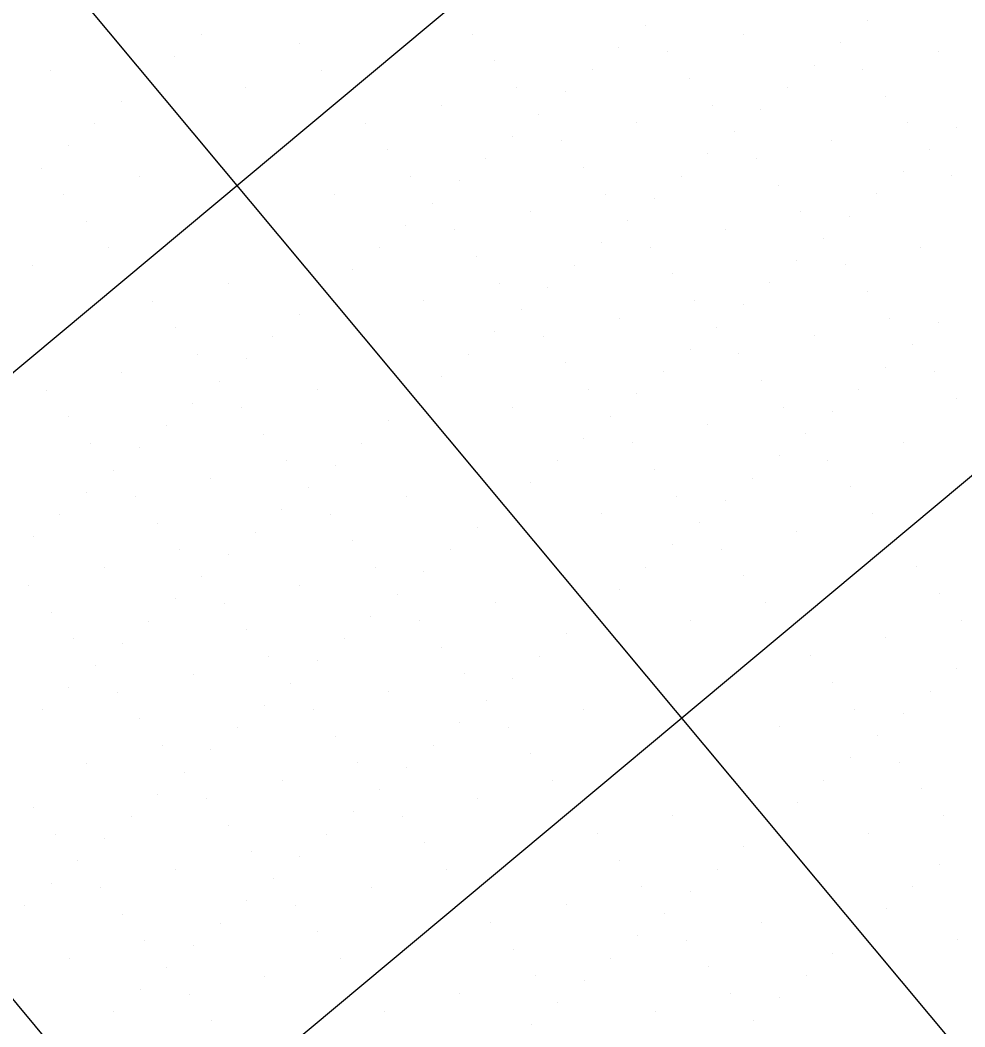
# Model space of a CAD drawing. Extents: x 2042995 to 2043795, y 305365 to 306249.
# Drawn here: x 2043542.18 to 2043569.43, y 305553.43 to 305582.45 of the extents above; entities that cross this region are included whole.
import ezdxf

# ---------------------------------------------------------------- set-up
doc = ezdxf.new("R2010")
doc.units = 0
for name, color, linetype in [('BR_CONCRETE', 7, 'Continuous'), ('BR_GRID DOTS', 7, 'Continuous'), ('BR_GRID LINES', 7, 'Continuous')]:
    doc.layers.add(name, color=color, linetype=linetype)

msp = doc.modelspace()

# ---------------------------------------------------------------- linework, layer by layer
at = {"layer": 'BR_CONCRETE'}
msp.add_spline([(2043139.109, 306017.548), (2043148.199, 306007.16), (2043160.233, 305993.368), (2043172.245, 305979.557), (2043184.234, 305965.727), (2043196.201, 305951.879), (2043208.145, 305938.012), (2043220.067, 305924.126), (2043231.966, 305910.221), (2043243.843, 305896.297), (2043255.698, 305882.355), (2043267.529, 305868.394), (2043279.339, 305854.414), (2043291.126, 305840.415), (2043302.89, 305826.398), (2043314.632, 305812.361), (2043326.352, 305798.306), (2043338.049, 305784.233), (2043349.724, 305770.14), (2043361.376, 305756.029), (2043373.005, 305741.899), (2043384.613, 305727.75), (2043396.197, 305713.582), (2043407.76, 305699.396), (2043419.299, 305685.191), (2043430.817, 305670.967), (2043442.311, 305656.724), (2043453.784, 305642.463), (2043465.234, 305628.182), (2043476.661, 305613.883), (2043488.066, 305599.566), (2043499.448, 305585.229), (2043510.808, 305570.874), (2043522.146, 305556.5), (2043533.461, 305542.107), (2043544.753, 305527.695), (2043547.219, 305524.543)], degree=3, dxfattribs=at)
at = {"layer": 'BR_GRID DOTS'}
for p, q in [((2043566.614, 305582.434), (2043566.614, 305582.434)), ((2043560.212, 305582.299), (2043560.212, 305582.299)), ((2043547.409, 305582.029), (2043547.409, 305582.029)), ((2043555.219, 305582.038), (2043555.219, 305582.038)), ((2043563.029, 305582.046), (2043563.029, 305582.046)), ((2043550.226, 305581.776), (2043550.226, 305581.776)), ((2043559.444, 305581.658), (2043559.444, 305581.658)), ((2043565.846, 305581.793), (2043565.846, 305581.793)), ((2043546.641, 305581.388), (2043546.641, 305581.388)), ((2043555.86, 305581.27), (2043555.86, 305581.27)), ((2043560.853, 305581.532), (2043560.853, 305581.532)), ((2043568.663, 305581.54), (2043568.663, 305581.54)), ((2043543.056, 305581), (2043543.056, 305581)), ((2043550.867, 305581.008), (2043550.867, 305581.008)), ((2043558.677, 305581.017), (2043558.677, 305581.017)), ((2043565.079, 305581.152), (2043565.079, 305581.152)), ((2043566.487, 305581.026), (2043566.487, 305581.026)), ((2043545.873, 305580.747), (2043545.873, 305580.747)), ((2043561.494, 305580.764), (2043561.494, 305580.764)), ((2043548.691, 305580.494), (2043548.691, 305580.494)), ((2043556.501, 305580.503), (2043556.501, 305580.503)), ((2043564.311, 305580.511), (2043564.311, 305580.511)), ((2043545.106, 305580.106), (2043545.106, 305580.106)), ((2043557.909, 305580.376), (2043557.909, 305580.376)), ((2043567.128, 305580.258), (2043567.128, 305580.258)), ((2043554.325, 305579.988), (2043554.325, 305579.988)), ((2043562.135, 305579.997), (2043562.135, 305579.997)), ((2043563.544, 305579.87), (2043563.544, 305579.87)), ((2043557.142, 305579.735), (2043557.142, 305579.735)), ((2043544.338, 305579.465), (2043544.338, 305579.465)), ((2043552.149, 305579.473), (2043552.149, 305579.473)), ((2043559.959, 305579.482), (2043559.959, 305579.482)), ((2043562.776, 305579.229), (2043562.776, 305579.229)), ((2043567.769, 305579.491), (2043567.769, 305579.491)), ((2043569.178, 305579.364), (2043569.178, 305579.364)), ((2043556.374, 305579.094), (2043556.374, 305579.094)), ((2043557.783, 305578.967), (2043557.783, 305578.967)), ((2043565.593, 305578.976), (2043565.593, 305578.976)), ((2043543.571, 305578.824), (2043543.571, 305578.824)), ((2043552.79, 305578.706), (2043552.79, 305578.706)), ((2043568.41, 305578.723), (2043568.41, 305578.723)), ((2043555.607, 305578.453), (2043555.607, 305578.453)), ((2043562.008, 305578.588), (2043562.008, 305578.588)), ((2043563.417, 305578.462), (2043563.417, 305578.462)), ((2043542.803, 305578.183), (2043542.803, 305578.183)), ((2043558.424, 305578.2), (2043558.424, 305578.2)), ((2043567.643, 305578.082), (2043567.643, 305578.082)), ((2043545.62, 305577.93), (2043545.62, 305577.93)), ((2043553.431, 305577.938), (2043553.431, 305577.938)), ((2043554.839, 305577.812), (2043554.839, 305577.812)), ((2043561.241, 305577.947), (2043561.241, 305577.947)), ((2043569.051, 305577.956), (2043569.051, 305577.956)), ((2043564.058, 305577.694), (2043564.058, 305577.694)), ((2043543.444, 305577.415), (2043543.444, 305577.415)), ((2043551.255, 305577.424), (2043551.255, 305577.424)), ((2043559.065, 305577.432), (2043559.065, 305577.432)), ((2043560.473, 305577.306), (2043560.473, 305577.306)), ((2043566.875, 305577.441), (2043566.875, 305577.441)), ((2043554.072, 305577.171), (2043554.072, 305577.171)), ((2043556.889, 305576.918), (2043556.889, 305576.918)), ((2043564.699, 305576.926), (2043564.699, 305576.926)), ((2043544.085, 305576.648), (2043544.085, 305576.648)), ((2043559.706, 305576.665), (2043559.706, 305576.665)), ((2043566.108, 305576.8), (2043566.108, 305576.8)), ((2043553.304, 305576.53), (2043553.304, 305576.53)), ((2043554.713, 305576.403), (2043554.713, 305576.403)), ((2043562.523, 305576.412), (2043562.523, 305576.412)), ((2043565.34, 305576.159), (2043565.34, 305576.159)), ((2043544.726, 305575.88), (2043544.726, 305575.88)), ((2043552.537, 305575.889), (2043552.537, 305575.889)), ((2043558.938, 305576.024), (2043558.938, 305576.024)), ((2043560.347, 305575.897), (2043560.347, 305575.897)), ((2043568.157, 305575.906), (2043568.157, 305575.906)), ((2043555.354, 305575.636), (2043555.354, 305575.636)), ((2043564.573, 305575.518), (2043564.573, 305575.518)), ((2043542.55, 305575.366), (2043542.55, 305575.366)), ((2043551.769, 305575.248), (2043551.769, 305575.248)), ((2043558.171, 305575.383), (2043558.171, 305575.383)), ((2043565.981, 305575.391), (2043565.981, 305575.391)), ((2043560.988, 305575.13), (2043560.988, 305575.13)), ((2043563.805, 305574.877), (2043563.805, 305574.877)), ((2043548.185, 305574.86), (2043548.185, 305574.86)), ((2043551.002, 305574.607), (2043551.002, 305574.607)), ((2043555.995, 305574.868), (2043555.995, 305574.868)), ((2043557.403, 305574.742), (2043557.403, 305574.742)), ((2043566.622, 305574.624), (2043566.622, 305574.624)), ((2043546.009, 305574.345), (2043546.009, 305574.345)), ((2043553.819, 305574.354), (2043553.819, 305574.354)), ((2043561.629, 305574.362), (2043561.629, 305574.362)), ((2043556.636, 305574.101), (2043556.636, 305574.101)), ((2043563.038, 305574.236), (2043563.038, 305574.236)), ((2043550.234, 305573.966), (2043550.234, 305573.966)), ((2043559.453, 305573.848), (2043559.453, 305573.848)), ((2043567.263, 305573.856), (2043567.263, 305573.856)), ((2043568.672, 305573.73), (2043568.672, 305573.73)), ((2043546.65, 305573.578), (2043546.65, 305573.578)), ((2043555.868, 305573.46), (2043555.868, 305573.46)), ((2043562.27, 305573.595), (2043562.27, 305573.595)), ((2043549.467, 305573.325), (2043549.467, 305573.325)), ((2043557.277, 305573.333), (2043557.277, 305573.333)), ((2043565.087, 305573.342), (2043565.087, 305573.342)), ((2043561.503, 305572.954), (2043561.503, 305572.954)), ((2043567.904, 305573.089), (2043567.904, 305573.089)), ((2043547.291, 305572.81), (2043547.291, 305572.81)), ((2043548.699, 305572.684), (2043548.699, 305572.684)), ((2043555.101, 305572.819), (2043555.101, 305572.819)), ((2043557.918, 305572.566), (2043557.918, 305572.566)), ((2043562.911, 305572.827), (2043562.911, 305572.827)), ((2043545.115, 305572.296), (2043545.115, 305572.296)), ((2043560.735, 305572.313), (2043560.735, 305572.313)), ((2043567.137, 305572.448), (2043567.137, 305572.448)), ((2043568.545, 305572.321), (2043568.545, 305572.321)), ((2043547.932, 305572.043), (2043547.932, 305572.043)), ((2043554.333, 305572.178), (2043554.333, 305572.178)), ((2043563.552, 305572.06), (2043563.552, 305572.06)), ((2043542.938, 305571.781), (2043542.938, 305571.781)), ((2043550.749, 305571.79), (2043550.749, 305571.79)), ((2043558.559, 305571.798), (2043558.559, 305571.798)), ((2043566.369, 305571.807), (2043566.369, 305571.807)), ((2043547.164, 305571.402), (2043547.164, 305571.402)), ((2043553.566, 305571.537), (2043553.566, 305571.537)), ((2043559.967, 305571.672), (2043559.967, 305571.672)), ((2043569.186, 305571.554), (2043569.186, 305571.554)), ((2043548.573, 305571.275), (2043548.573, 305571.275)), ((2043556.383, 305571.284), (2043556.383, 305571.284)), ((2043564.193, 305571.292), (2043564.193, 305571.292)), ((2043565.602, 305571.166), (2043565.602, 305571.166)), ((2043543.579, 305571.014), (2043543.579, 305571.014)), ((2043552.798, 305570.896), (2043552.798, 305570.896)), ((2043559.2, 305571.031), (2043559.2, 305571.031)), ((2043546.397, 305570.761), (2043546.397, 305570.761)), ((2043562.017, 305570.778), (2043562.017, 305570.778)), ((2043564.834, 305570.525), (2043564.834, 305570.525)), ((2043544.221, 305570.246), (2043544.221, 305570.246)), ((2043549.214, 305570.508), (2043549.214, 305570.508)), ((2043552.031, 305570.255), (2043552.031, 305570.255)), ((2043558.432, 305570.39), (2043558.432, 305570.39)), ((2043559.841, 305570.263), (2043559.841, 305570.263)), ((2043567.651, 305570.272), (2043567.651, 305570.272)), ((2043545.629, 305570.12), (2043545.629, 305570.12)), ((2043549.855, 305569.74), (2043549.855, 305569.74)), ((2043557.665, 305569.749), (2043557.665, 305569.749)), ((2043564.067, 305569.884), (2043564.067, 305569.884)), ((2043565.475, 305569.757), (2043565.475, 305569.757)), ((2043544.862, 305569.479), (2043544.862, 305569.479)), ((2043551.263, 305569.614), (2043551.263, 305569.614)), ((2043560.482, 305569.496), (2043560.482, 305569.496)), ((2043547.679, 305569.226), (2043547.679, 305569.226)), ((2043556.897, 305569.108), (2043556.897, 305569.108)), ((2043563.299, 305569.243), (2043563.299, 305569.243)), ((2043544.094, 305568.838), (2043544.094, 305568.838)), ((2043550.496, 305568.973), (2043550.496, 305568.973)), ((2043566.116, 305568.99), (2043566.116, 305568.99)), ((2043545.503, 305568.711), (2043545.503, 305568.711)), ((2043553.313, 305568.72), (2043553.313, 305568.72)), ((2043561.123, 305568.728), (2043561.123, 305568.728)), ((2043562.532, 305568.602), (2043562.532, 305568.602)), ((2043543.326, 305568.197), (2043543.326, 305568.197)), ((2043549.728, 305568.332), (2043549.728, 305568.332)), ((2043551.137, 305568.205), (2043551.137, 305568.205)), ((2043556.13, 305568.467), (2043556.13, 305568.467)), ((2043558.947, 305568.214), (2043558.947, 305568.214)), ((2043566.757, 305568.222), (2043566.757, 305568.222)), ((2043546.144, 305567.944), (2043546.144, 305567.944)), ((2043561.764, 305567.961), (2043561.764, 305567.961)), ((2043548.961, 305567.691), (2043548.961, 305567.691)), ((2043555.362, 305567.826), (2043555.362, 305567.826)), ((2043564.581, 305567.708), (2043564.581, 305567.708)), ((2043542.559, 305567.556), (2043542.559, 305567.556)), ((2043551.778, 305567.438), (2043551.778, 305567.438)), ((2043546.785, 305567.176), (2043546.785, 305567.176)), ((2043548.193, 305567.05), (2043548.193, 305567.05)), ((2043554.595, 305567.185), (2043554.595, 305567.185)), ((2043560.997, 305567.32), (2043560.997, 305567.32)), ((2043562.405, 305567.193), (2043562.405, 305567.193)), ((2043544.609, 305566.662), (2043544.609, 305566.662)), ((2043552.419, 305566.67), (2043552.419, 305566.67)), ((2043553.827, 305566.544), (2043553.827, 305566.544)), ((2043560.229, 305566.679), (2043560.229, 305566.679)), ((2043568.039, 305566.687), (2043568.039, 305566.687)), ((2043547.426, 305566.409), (2043547.426, 305566.409)), ((2043563.046, 305566.426), (2043563.046, 305566.426)), ((2043542.432, 305566.147), (2043542.432, 305566.147)), ((2043550.243, 305566.156), (2043550.243, 305566.156)), ((2043553.06, 305565.903), (2043553.06, 305565.903)), ((2043559.462, 305566.038), (2043559.462, 305566.038)), ((2043568.68, 305565.92), (2043568.68, 305565.92)), ((2043546.658, 305565.767), (2043546.658, 305565.767)), ((2043548.067, 305565.641), (2043548.067, 305565.641)), ((2043555.877, 305565.65), (2043555.877, 305565.65)), ((2043563.687, 305565.658), (2043563.687, 305565.658)), ((2043543.074, 305565.379), (2043543.074, 305565.379)), ((2043558.694, 305565.397), (2043558.694, 305565.397)), ((2043545.891, 305565.126), (2043545.891, 305565.126)), ((2043552.292, 305565.262), (2043552.292, 305565.262)), ((2043553.701, 305565.135), (2043553.701, 305565.135)), ((2043561.511, 305565.144), (2043561.511, 305565.144)), ((2043569.321, 305565.152), (2043569.321, 305565.152)), ((2043548.708, 305564.873), (2043548.708, 305564.873)), ((2043557.926, 305564.756), (2043557.926, 305564.756)), ((2043543.715, 305564.612), (2043543.715, 305564.612)), ((2043545.123, 305564.485), (2043545.123, 305564.485)), ((2043551.525, 305564.62), (2043551.525, 305564.62)), ((2043567.145, 305564.638), (2043567.145, 305564.638)), ((2043554.342, 305564.368), (2043554.342, 305564.368)), ((2043544.356, 305563.844), (2043544.356, 305563.844)), ((2043549.349, 305564.106), (2043549.349, 305564.106)), ((2043550.757, 305563.979), (2043550.757, 305563.979)), ((2043557.159, 305564.115), (2043557.159, 305564.115)), ((2043564.969, 305564.123), (2043564.969, 305564.123)), ((2043547.173, 305563.591), (2043547.173, 305563.591)), ((2043554.983, 305563.6), (2043554.983, 305563.6)), ((2043569.195, 305563.744), (2043569.195, 305563.744)), ((2043549.99, 305563.338), (2043549.99, 305563.338)), ((2043556.391, 305563.473), (2043556.391, 305563.473)), ((2043565.61, 305563.356), (2043565.61, 305563.356)), ((2043543.588, 305563.203), (2043543.588, 305563.203)), ((2043544.997, 305563.077), (2043544.997, 305563.077)), ((2043552.807, 305563.085), (2043552.807, 305563.085)), ((2043568.427, 305563.103), (2043568.427, 305563.103)), ((2043549.222, 305562.697), (2043549.222, 305562.697)), ((2043555.624, 305562.832), (2043555.624, 305562.832)), ((2043542.821, 305562.562), (2043542.821, 305562.562)), ((2043550.631, 305562.571), (2043550.631, 305562.571)), ((2043558.441, 305562.579), (2043558.441, 305562.579)), ((2043566.251, 305562.588), (2043566.251, 305562.588)), ((2043567.66, 305562.462), (2043567.66, 305562.462)), ((2043545.638, 305562.309), (2043545.638, 305562.309)), ((2043554.856, 305562.191), (2043554.856, 305562.191)), ((2043548.455, 305562.056), (2043548.455, 305562.056)), ((2043556.265, 305562.065), (2043556.265, 305562.065)), ((2043564.075, 305562.074), (2043564.075, 305562.074)), ((2043566.892, 305561.821), (2043566.892, 305561.821)), ((2043546.279, 305561.542), (2043546.279, 305561.542)), ((2043551.272, 305561.803), (2043551.272, 305561.803)), ((2043554.089, 305561.55), (2043554.089, 305561.55)), ((2043547.687, 305561.415), (2043547.687, 305561.415)), ((2043556.906, 305561.297), (2043556.906, 305561.297)), ((2043544.103, 305561.027), (2043544.103, 305561.027)), ((2043551.913, 305561.036), (2043551.913, 305561.036)), ((2043566.125, 305561.179), (2043566.125, 305561.179)), ((2043567.533, 305561.053), (2043567.533, 305561.053)), ((2043546.92, 305560.774), (2043546.92, 305560.774)), ((2043553.321, 305560.909), (2043553.321, 305560.909)), ((2043549.737, 305560.521), (2043549.737, 305560.521)), ((2043557.547, 305560.53), (2043557.547, 305560.53)), ((2043565.357, 305560.538), (2043565.357, 305560.538)), ((2043546.152, 305560.133), (2043546.152, 305560.133)), ((2043552.554, 305560.268), (2043552.554, 305560.268)), ((2043568.174, 305560.285), (2043568.174, 305560.285)), ((2043547.561, 305560.007), (2043547.561, 305560.007)), ((2043555.371, 305560.015), (2043555.371, 305560.015)), ((2043564.59, 305559.897), (2043564.59, 305559.897)), ((2043542.568, 305559.745), (2043542.568, 305559.745)), ((2043545.385, 305559.492), (2043545.385, 305559.492)), ((2043551.786, 305559.627), (2043551.786, 305559.627)), ((2043553.195, 305559.501), (2043553.195, 305559.501)), ((2043561.005, 305559.509), (2043561.005, 305559.509)), ((2043568.815, 305559.518), (2043568.815, 305559.518)), ((2043548.202, 305559.239), (2043548.202, 305559.239)), ((2043563.822, 305559.256), (2043563.822, 305559.256)), ((2043543.209, 305558.978), (2043543.209, 305558.978)), ((2043551.019, 305558.986), (2043551.019, 305558.986)), ((2043558.829, 305558.995), (2043558.829, 305558.995)), ((2043566.639, 305559.003), (2043566.639, 305559.003)), ((2043544.617, 305558.851), (2043544.617, 305558.851)), ((2043553.836, 305558.733), (2043553.836, 305558.733)), ((2043548.843, 305558.472), (2043548.843, 305558.472)), ((2043550.251, 305558.345), (2043550.251, 305558.345)), ((2043563.055, 305558.615), (2043563.055, 305558.615)), ((2043543.85, 305558.21), (2043543.85, 305558.21)), ((2043559.47, 305558.227), (2043559.47, 305558.227)), ((2043568.689, 305558.109), (2043568.689, 305558.109)), ((2043546.667, 305557.957), (2043546.667, 305557.957)), ((2043554.477, 305557.966), (2043554.477, 305557.966)), ((2043562.287, 305557.974), (2043562.287, 305557.974)), ((2043543.082, 305557.569), (2043543.082, 305557.569)), ((2043549.484, 305557.704), (2043549.484, 305557.704)), ((2043560.111, 305557.46), (2043560.111, 305557.46)), ((2043567.921, 305557.468), (2043567.921, 305557.468)), ((2043544.491, 305557.443), (2043544.491, 305557.443)), ((2043552.301, 305557.451), (2043552.301, 305557.451)), ((2043561.52, 305557.333), (2043561.52, 305557.333)), ((2043542.315, 305556.928), (2043542.315, 305556.928)), ((2043548.716, 305557.063), (2043548.716, 305557.063)), ((2043550.125, 305556.937), (2043550.125, 305556.937)), ((2043557.935, 305556.945), (2043557.935, 305556.945)), ((2043545.132, 305556.675), (2043545.132, 305556.675)), ((2043560.752, 305556.692), (2043560.752, 305556.692)), ((2043567.154, 305556.827), (2043567.154, 305556.827)), ((2043547.949, 305556.422), (2043547.949, 305556.422)), ((2043555.759, 305556.431), (2043555.759, 305556.431)), ((2043563.569, 305556.439), (2043563.569, 305556.439)), ((2043550.766, 305556.169), (2043550.766, 305556.169)), ((2043559.985, 305556.051), (2043559.985, 305556.051)), ((2043566.386, 305556.186), (2043566.386, 305556.186)), ((2043545.773, 305555.908), (2043545.773, 305555.908)), ((2043547.181, 305555.781), (2043547.181, 305555.781)), ((2043561.393, 305555.925), (2043561.393, 305555.925)), ((2043569.203, 305555.933), (2043569.203, 305555.933)), ((2043556.4, 305555.663), (2043556.4, 305555.663)), ((2043565.619, 305555.545), (2043565.619, 305555.545)), ((2043543.597, 305555.393), (2043543.597, 305555.393)), ((2043546.414, 305555.14), (2043546.414, 305555.14)), ((2043551.407, 305555.402), (2043551.407, 305555.402)), ((2043559.217, 305555.41), (2043559.217, 305555.41)), ((2043562.034, 305555.157), (2043562.034, 305555.157)), ((2043549.231, 305554.887), (2043549.231, 305554.887)), ((2043557.041, 305554.896), (2043557.041, 305554.896)), ((2043564.851, 305554.904), (2043564.851, 305554.904)), ((2043558.45, 305554.769), (2043558.45, 305554.769)), ((2043545.646, 305554.499), (2043545.646, 305554.499)), ((2043547.055, 305554.373), (2043547.055, 305554.373)), ((2043554.865, 305554.381), (2043554.865, 305554.381)), ((2043562.675, 305554.39), (2043562.675, 305554.39)), ((2043557.682, 305554.128), (2043557.682, 305554.128)), ((2043564.084, 305554.263), (2043564.084, 305554.263)), ((2043544.879, 305553.858), (2043544.879, 305553.858)), ((2043552.689, 305553.867), (2043552.689, 305553.867)), ((2043560.499, 305553.875), (2043560.499, 305553.875)), ((2043547.696, 305553.605), (2043547.696, 305553.605)), ((2043556.915, 305553.487), (2043556.915, 305553.487)), ((2043563.316, 305553.622), (2043563.316, 305553.622))]:
    msp.add_line(p, q, dxfattribs=at)
at = {"layer": 'BR_GRID LINES'}
for p, q in [((2043153.138, 306050.98), (2043584.762, 305534.185)), ((2043137.788, 306038.16), (2043569.411, 305521.364)), ((2043579.138, 305603.318), (2043471.686, 305513.574)), ((2043591.959, 305587.968), (2043484.506, 305498.224))]:
    msp.add_line(p, q, dxfattribs=at)

doc.saveas('drawing.dxf')
